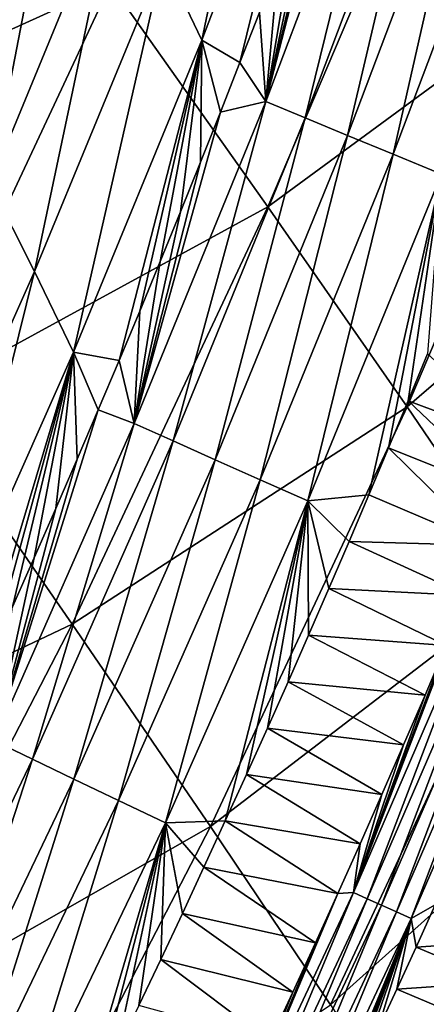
# Model space of a CAD drawing. Header units: millimetres. Extents: x -300 to 300, y -500 to 500.
# Tile 304 of 656: x 240 to 249, y -379 to -358. Entities that reach past the tile are written whole.
import ezdxf

# ---------------------------------------------------------------- set-up
doc = ezdxf.new("R2010")
doc.units = ezdxf.units.MM
doc.header["$LTSCALE"] = 81.481481
for name, color, linetype in [('19', 7, 'CONTINUOUS'), ('21', 7, 'CONTINUOUS'), ('23', 7, 'CONTINUOUS'), ('26', 7, 'CONTINUOUS'), ('27', 7, 'CONTINUOUS'), ('29', 7, 'CONTINUOUS'), ('30', 7, 'CONTINUOUS'), ('32', 7, 'CONTINUOUS')]:
    doc.layers.add(name, color=color, linetype=linetype)

msp = doc.modelspace()

# ---------------------------------------------------------------- linework, layer by layer
at = {"layer": '19', "color": 7, "linetype": 'CONTINUOUS'}
for points in [[(233.796, -360.688, 36.937), (241.863, -357.027, 32.959), (238.027, -351.663, 36.765), (233.796, -360.688, 36.937)], [(245.315, -361.912, 28.921), (249.388, -352.32, 28.779), (241.863, -357.027, 32.959), (245.315, -361.912, 28.921)], [(245.315, -361.912, 28.921), (252.456, -356.657, 24.52), (249.388, -352.32, 28.779), (245.315, -361.912, 28.921)], [(248.369, -366.305, 24.643), (252.456, -356.657, 24.52), (245.315, -361.912, 28.921), (248.369, -366.305, 24.643)], [(248.369, -366.305, 24.643), (255.101, -360.508, 20.017), (252.456, -356.657, 24.52), (248.369, -366.305, 24.643)], [(237.594, -366.135, 33.118), (241.863, -357.027, 32.959), (233.796, -360.688, 36.937), (237.594, -366.135, 33.118)], [(237.594, -366.135, 33.118), (245.315, -361.912, 28.921), (241.863, -357.027, 32.959), (237.594, -366.135, 33.118)], [(251.011, -370.194, 20.118), (255.101, -360.508, 20.017), (248.369, -366.305, 24.643), (251.011, -370.194, 20.118)], [(241.019, -371.085, 29.063), (245.315, -361.912, 28.921), (237.594, -366.135, 33.118), (241.019, -371.085, 29.063)], [(241.019, -371.085, 29.063), (248.369, -366.305, 24.643), (245.315, -361.912, 28.921), (241.019, -371.085, 29.063)], [(233.101, -374.839, 33.277), (241.019, -371.085, 29.063), (237.594, -366.135, 33.118), (233.101, -374.839, 33.277)], [(244.055, -375.526, 24.767), (248.369, -366.305, 24.643), (241.019, -371.085, 29.063), (244.055, -375.526, 24.767)], [(244.055, -375.526, 24.767), (251.011, -370.194, 20.118), (248.369, -366.305, 24.643), (244.055, -375.526, 24.767)], [(246.689, -379.446, 20.221), (251.011, -370.194, 20.118), (244.055, -375.526, 24.767), (246.689, -379.446, 20.221)], [(246.689, -379.446, 20.221), (253.224, -373.568, 15.341), (251.011, -370.194, 20.118), (246.689, -379.446, 20.221)], [(236.493, -379.847, 29.207), (241.019, -371.085, 29.063), (233.101, -374.839, 33.277), (236.493, -379.847, 29.207)], [(236.493, -379.847, 29.207), (244.055, -375.526, 24.767), (241.019, -371.085, 29.063), (236.493, -379.847, 29.207)], [(248.907, -382.832, 15.418), (253.224, -373.568, 15.341), (246.689, -379.446, 20.221), (248.907, -382.832, 15.418)], [(239.508, -384.329, 24.891), (244.055, -375.526, 24.767), (236.493, -379.847, 29.207), (239.508, -384.329, 24.891)], [(239.508, -384.329, 24.891), (246.689, -379.446, 20.221), (244.055, -375.526, 24.767), (239.508, -384.329, 24.891)]]:
    msp.add_3dface(points, dxfattribs=at)
at = {"layer": '21', "color": 7, "linetype": 'CONTINUOUS'}
for points in [[(243.014, -356.478, 11.908), (245.724, -349.378, 11.923), (243.865, -358.253, 10.062), (243.014, -356.478, 11.908)], [(243.865, -358.253, 10.062), (245.724, -349.378, 11.923), (246.57, -351.155, 10.093), (243.865, -358.253, 10.062)], [(238.117, -359.349, 15.588), (239.714, -350.289, 17.378), (240.944, -352.497, 15.568), (238.117, -359.349, 15.588)], [(243.865, -358.253, 10.062), (246.57, -351.155, 10.093), (244.701, -358.742, 8.704), (243.865, -358.253, 10.062)], [(244.701, -358.742, 8.704), (246.57, -351.155, 10.093), (245.127, -357.645, 8.713), (244.701, -358.742, 8.704)], [(238.117, -359.349, 15.588), (240.944, -352.497, 15.568), (239.217, -361.416, 13.75), (238.117, -359.349, 15.588)], [(239.217, -361.416, 13.75), (240.944, -352.497, 15.568), (242.042, -354.56, 13.744), (239.217, -361.416, 13.75)], [(239.217, -361.416, 13.75), (242.042, -354.56, 13.744), (240.192, -363.334, 11.899), (239.217, -361.416, 13.75)], [(240.192, -363.334, 11.899), (242.042, -354.56, 13.744), (243.014, -356.478, 11.908), (240.192, -363.334, 11.899)], [(240.192, -363.334, 11.899), (243.014, -356.478, 11.908), (241.046, -365.104, 10.037), (240.192, -363.334, 11.899)], [(241.046, -365.104, 10.037), (243.014, -356.478, 11.908), (243.865, -358.253, 10.062), (241.046, -365.104, 10.037)], [(241.046, -365.104, 10.037), (243.865, -358.253, 10.062), (242.048, -365.291, 8.647), (241.046, -365.104, 10.037)], [(242.048, -365.291, 8.647), (243.865, -358.253, 10.062), (242.502, -364.204, 8.657), (242.048, -365.291, 8.647)], [(242.502, -364.204, 8.657), (243.865, -358.253, 10.062), (242.951, -363.115, 8.666), (242.502, -364.204, 8.657)], [(242.951, -363.115, 8.666), (243.865, -358.253, 10.062), (243.396, -362.024, 8.676), (242.951, -363.115, 8.666)], [(243.396, -362.024, 8.676), (243.865, -358.253, 10.062), (243.835, -360.932, 8.685), (243.396, -362.024, 8.676)], [(243.835, -360.932, 8.685), (243.865, -358.253, 10.062), (244.271, -359.838, 8.694), (243.835, -360.932, 8.685)], [(244.271, -359.838, 8.694), (243.865, -358.253, 10.062), (244.701, -358.742, 8.704), (244.271, -359.838, 8.694)], [(237.254, -369.949, 11.894), (239.217, -361.416, 13.75), (240.192, -363.334, 11.899), (237.254, -369.949, 11.894)], [(237.254, -369.949, 11.894), (240.192, -363.334, 11.899), (238.112, -371.711, 10.017), (237.254, -369.949, 11.894)], [(238.112, -371.711, 10.017), (240.192, -363.334, 11.899), (241.046, -365.104, 10.037), (238.112, -371.711, 10.017)], [(238.112, -371.711, 10.017), (241.046, -365.104, 10.037), (238.733, -372.851, 8.583), (238.112, -371.711, 10.017)], [(238.733, -372.851, 8.583), (241.046, -365.104, 10.037), (239.222, -371.777, 8.592), (238.733, -372.851, 8.583)], [(239.222, -371.777, 8.592), (241.046, -365.104, 10.037), (239.706, -370.7, 8.601), (239.222, -371.777, 8.592)], [(239.706, -370.7, 8.601), (241.046, -365.104, 10.037), (240.184, -369.622, 8.61), (239.706, -370.7, 8.601)], [(240.184, -369.622, 8.61), (241.046, -365.104, 10.037), (240.658, -368.542, 8.619), (240.184, -369.622, 8.61)], [(240.658, -368.542, 8.619), (241.046, -365.104, 10.037), (241.126, -367.46, 8.629), (240.658, -368.542, 8.619)], [(241.126, -367.46, 8.629), (241.046, -365.104, 10.037), (241.59, -366.376, 8.638), (241.126, -367.46, 8.629)], [(241.59, -366.376, 8.638), (241.046, -365.104, 10.037), (242.048, -365.291, 8.647), (241.59, -366.376, 8.638)]]:
    msp.add_3dface(points, dxfattribs=at)
at = {"layer": '23', "color": 7, "linetype": 'CONTINUOUS'}
for points in [[(248.392, -366.175, 2.782), (248.817, -365.141, 2.781), (251.033, -367.163, 1.078), (248.392, -366.175, 2.782)], [(247.963, -367.208, 2.784), (248.392, -366.175, 2.782), (250.588, -368.261, 1.076), (247.963, -367.208, 2.784)], [(250.588, -368.261, 1.076), (248.392, -366.175, 2.782), (251.033, -367.163, 1.078), (250.588, -368.261, 1.076)], [(247.53, -368.239, 2.786), (247.963, -367.208, 2.784), (250.139, -369.357, 1.074), (247.53, -368.239, 2.786)], [(250.139, -369.357, 1.074), (247.963, -367.208, 2.784), (250.588, -368.261, 1.076), (250.139, -369.357, 1.074)], [(247.093, -369.268, 2.788), (247.53, -368.239, 2.786), (250.139, -369.357, 1.074), (247.093, -369.268, 2.788)], [(246.651, -370.295, 2.789), (247.093, -369.268, 2.788), (249.684, -370.453, 1.073), (246.651, -370.295, 2.789)], [(249.684, -370.453, 1.073), (247.093, -369.268, 2.788), (250.139, -369.357, 1.074), (249.684, -370.453, 1.073)], [(246.205, -371.321, 2.791), (246.651, -370.295, 2.789), (249.225, -371.547, 1.071), (246.205, -371.321, 2.791)], [(249.225, -371.547, 1.071), (246.651, -370.295, 2.789), (249.684, -370.453, 1.073), (249.225, -371.547, 1.071)], [(245.755, -372.345, 2.792), (246.205, -371.321, 2.791), (248.761, -372.639, 1.07), (245.755, -372.345, 2.792)], [(248.761, -372.639, 1.07), (246.205, -371.321, 2.791), (249.225, -371.547, 1.071), (248.761, -372.639, 1.07)], [(245.301, -373.367, 2.794), (245.755, -372.345, 2.792), (248.291, -373.73, 1.068), (245.301, -373.367, 2.794)], [(248.291, -373.73, 1.068), (245.755, -372.345, 2.792), (248.761, -372.639, 1.07), (248.291, -373.73, 1.068)], [(244.842, -374.387, 2.796), (245.301, -373.367, 2.794), (247.816, -374.82, 1.067), (244.842, -374.387, 2.796)], [(247.816, -374.82, 1.067), (245.301, -373.367, 2.794), (248.291, -373.73, 1.068), (247.816, -374.82, 1.067)], [(244.378, -375.405, 2.797), (244.842, -374.387, 2.796), (247.335, -375.908, 1.065), (244.378, -375.405, 2.797)], [(247.335, -375.908, 1.065), (244.842, -374.387, 2.796), (247.816, -374.82, 1.067), (247.335, -375.908, 1.065)], [(243.91, -376.422, 2.799), (244.378, -375.405, 2.797), (246.849, -376.995, 1.064), (243.91, -376.422, 2.799)], [(246.849, -376.995, 1.064), (244.378, -375.405, 2.797), (247.335, -375.908, 1.065), (246.849, -376.995, 1.064)], [(243.438, -377.437, 2.8), (243.91, -376.422, 2.799), (246.358, -378.08, 1.063), (243.438, -377.437, 2.8)], [(246.358, -378.08, 1.063), (243.91, -376.422, 2.799), (246.849, -376.995, 1.064), (246.358, -378.08, 1.063)], [(242.961, -378.449, 2.801), (243.438, -377.437, 2.8), (245.861, -379.164, 1.061), (242.961, -378.449, 2.801)], [(245.861, -379.164, 1.061), (243.438, -377.437, 2.8), (246.358, -378.08, 1.063), (245.861, -379.164, 1.061)], [(242.479, -379.46, 2.803), (242.961, -378.449, 2.801), (245.358, -380.246, 1.06), (242.479, -379.46, 2.803)], [(245.358, -380.246, 1.06), (242.961, -378.449, 2.801), (245.861, -379.164, 1.061), (245.358, -380.246, 1.06)]]:
    msp.add_3dface(points, dxfattribs=at)
at = {"layer": '26', "color": 7, "linetype": 'CONTINUOUS'}
for points in [[(246.788, -353.24, 8.751), (247.193, -352.135, 8.761), (245.27, -359.598, 7.539), (246.788, -353.24, 8.751)], [(247.193, -352.135, 8.761), (247.981, -352.417, 7.588), (245.27, -359.598, 7.539), (247.193, -352.135, 8.761)], [(247.981, -352.417, 7.588), (246.129, -359.957, 6.433), (245.27, -359.598, 7.539), (247.981, -352.417, 7.588)], [(248.846, -352.753, 6.469), (246.129, -359.957, 6.433), (247.981, -352.417, 7.588), (248.846, -352.753, 6.469)], [(248.846, -352.753, 6.469), (247.062, -360.345, 5.395), (246.129, -359.957, 6.433), (248.846, -352.753, 6.469)], [(249.788, -353.118, 5.418), (247.062, -360.345, 5.395), (248.846, -352.753, 6.469), (249.788, -353.118, 5.418)], [(249.788, -353.118, 5.418), (248.063, -360.759, 4.433), (247.062, -360.345, 5.395), (249.788, -353.118, 5.418)], [(250.799, -353.508, 4.443), (248.063, -360.759, 4.433), (249.788, -353.118, 5.418), (250.799, -353.508, 4.443)], [(246.38, -354.343, 8.742), (246.788, -353.24, 8.751), (245.27, -359.598, 7.539), (246.38, -354.343, 8.742)], [(250.799, -353.508, 4.443), (249.123, -361.197, 3.554), (248.063, -360.759, 4.433), (250.799, -353.508, 4.443)], [(245.967, -355.445, 8.732), (246.38, -354.343, 8.742), (245.27, -359.598, 7.539), (245.967, -355.445, 8.732)], [(245.549, -356.546, 8.723), (245.967, -355.445, 8.732), (245.27, -359.598, 7.539), (245.549, -356.546, 8.723)], [(245.127, -357.645, 8.713), (245.549, -356.546, 8.723), (245.27, -359.598, 7.539), (245.127, -357.645, 8.713)], [(244.701, -358.742, 8.704), (245.127, -357.645, 8.713), (245.27, -359.598, 7.539), (244.701, -358.742, 8.704)], [(244.271, -359.838, 8.694), (244.701, -358.742, 8.704), (245.27, -359.598, 7.539), (244.271, -359.838, 8.694)], [(244.271, -359.838, 8.694), (245.27, -359.598, 7.539), (242.381, -366.675, 7.491), (244.271, -359.838, 8.694)], [(245.27, -359.598, 7.539), (243.232, -367.057, 6.398), (242.381, -366.675, 7.491), (245.27, -359.598, 7.539)], [(246.129, -359.957, 6.433), (243.232, -367.057, 6.398), (245.27, -359.598, 7.539), (246.129, -359.957, 6.433)], [(243.835, -360.932, 8.685), (244.271, -359.838, 8.694), (242.381, -366.675, 7.491), (243.835, -360.932, 8.685)], [(246.129, -359.957, 6.433), (244.156, -367.469, 5.373), (243.232, -367.057, 6.398), (246.129, -359.957, 6.433)], [(247.062, -360.345, 5.395), (244.156, -367.469, 5.373), (246.129, -359.957, 6.433), (247.062, -360.345, 5.395)], [(247.062, -360.345, 5.395), (245.144, -367.91, 4.423), (244.156, -367.469, 5.373), (247.062, -360.345, 5.395)], [(248.063, -360.759, 4.433), (245.144, -367.91, 4.423), (247.062, -360.345, 5.395), (248.063, -360.759, 4.433)], [(243.396, -362.024, 8.676), (243.835, -360.932, 8.685), (242.381, -366.675, 7.491), (243.396, -362.024, 8.676)], [(248.063, -360.759, 4.433), (246.191, -368.375, 3.555), (245.144, -367.91, 4.423), (248.063, -360.759, 4.433)], [(249.123, -361.197, 3.554), (246.191, -368.375, 3.555), (248.063, -360.759, 4.433), (249.123, -361.197, 3.554)], [(249.123, -361.197, 3.554), (247.53, -368.239, 2.786), (246.191, -368.375, 3.555), (249.123, -361.197, 3.554)], [(247.963, -367.208, 2.784), (247.53, -368.239, 2.786), (249.123, -361.197, 3.554), (247.963, -367.208, 2.784)], [(248.392, -366.175, 2.782), (247.963, -367.208, 2.784), (249.123, -361.197, 3.554), (248.392, -366.175, 2.782)], [(248.817, -365.141, 2.781), (248.392, -366.175, 2.782), (249.123, -361.197, 3.554), (248.817, -365.141, 2.781)], [(242.951, -363.115, 8.666), (243.396, -362.024, 8.676), (242.381, -366.675, 7.491), (242.951, -363.115, 8.666)], [(242.502, -364.204, 8.657), (242.951, -363.115, 8.666), (242.381, -366.675, 7.491), (242.502, -364.204, 8.657)], [(242.048, -365.291, 8.647), (242.502, -364.204, 8.657), (242.381, -366.675, 7.491), (242.048, -365.291, 8.647)], [(241.59, -366.376, 8.638), (242.048, -365.291, 8.647), (242.381, -366.675, 7.491), (241.59, -366.376, 8.638)], [(241.126, -367.46, 8.629), (241.59, -366.376, 8.638), (239.304, -373.642, 7.445), (241.126, -367.46, 8.629)], [(241.59, -366.376, 8.638), (242.381, -366.675, 7.491), (239.304, -373.642, 7.445), (241.59, -366.376, 8.638)], [(242.381, -366.675, 7.491), (240.146, -374.048, 6.364), (239.304, -373.642, 7.445), (242.381, -366.675, 7.491)], [(243.232, -367.057, 6.398), (240.146, -374.048, 6.364), (242.381, -366.675, 7.491), (243.232, -367.057, 6.398)], [(243.232, -367.057, 6.398), (241.057, -374.486, 5.351), (240.146, -374.048, 6.364), (243.232, -367.057, 6.398)], [(244.156, -367.469, 5.373), (241.057, -374.486, 5.351), (243.232, -367.057, 6.398), (244.156, -367.469, 5.373)], [(240.658, -368.542, 8.619), (241.126, -367.46, 8.629), (239.304, -373.642, 7.445), (240.658, -368.542, 8.619)], [(244.156, -367.469, 5.373), (242.033, -374.954, 4.413), (241.057, -374.486, 5.351), (244.156, -367.469, 5.373)], [(245.144, -367.91, 4.423), (242.033, -374.954, 4.413), (244.156, -367.469, 5.373), (245.144, -367.91, 4.423)], [(245.144, -367.91, 4.423), (243.064, -375.448, 3.556), (242.033, -374.954, 4.413), (245.144, -367.91, 4.423)], [(246.191, -368.375, 3.555), (243.064, -375.448, 3.556), (245.144, -367.91, 4.423), (246.191, -368.375, 3.555)], [(247.53, -368.239, 2.786), (247.093, -369.268, 2.788), (246.191, -368.375, 3.555), (247.53, -368.239, 2.786)], [(246.191, -368.375, 3.555), (244.378, -375.405, 2.797), (243.064, -375.448, 3.556), (246.191, -368.375, 3.555)], [(244.842, -374.387, 2.796), (244.378, -375.405, 2.797), (246.191, -368.375, 3.555), (244.842, -374.387, 2.796)], [(245.301, -373.367, 2.794), (244.842, -374.387, 2.796), (246.191, -368.375, 3.555), (245.301, -373.367, 2.794)], [(245.755, -372.345, 2.792), (245.301, -373.367, 2.794), (246.191, -368.375, 3.555), (245.755, -372.345, 2.792)], [(246.205, -371.321, 2.791), (245.755, -372.345, 2.792), (246.191, -368.375, 3.555), (246.205, -371.321, 2.791)], [(247.093, -369.268, 2.788), (246.651, -370.295, 2.789), (246.191, -368.375, 3.555), (247.093, -369.268, 2.788)], [(246.651, -370.295, 2.789), (246.205, -371.321, 2.791), (246.191, -368.375, 3.555), (246.651, -370.295, 2.789)], [(240.184, -369.622, 8.61), (240.658, -368.542, 8.619), (239.304, -373.642, 7.445), (240.184, -369.622, 8.61)], [(239.706, -370.7, 8.601), (240.184, -369.622, 8.61), (239.304, -373.642, 7.445), (239.706, -370.7, 8.601)], [(240.146, -374.048, 6.364), (236.856, -380.922, 6.333), (239.304, -373.642, 7.445), (240.146, -374.048, 6.364)], [(240.146, -374.048, 6.364), (237.754, -381.388, 5.33), (236.856, -380.922, 6.333), (240.146, -374.048, 6.364)], [(241.057, -374.486, 5.351), (237.754, -381.388, 5.33), (240.146, -374.048, 6.364), (241.057, -374.486, 5.351)], [(241.057, -374.486, 5.351), (238.714, -381.885, 4.403), (237.754, -381.388, 5.33), (241.057, -374.486, 5.351)], [(242.033, -374.954, 4.413), (238.714, -381.885, 4.403), (241.057, -374.486, 5.351), (242.033, -374.954, 4.413)], [(242.033, -374.954, 4.413), (239.728, -382.409, 3.557), (238.714, -381.885, 4.403), (242.033, -374.954, 4.413)], [(243.064, -375.448, 3.556), (239.728, -382.409, 3.557), (242.033, -374.954, 4.413), (243.064, -375.448, 3.556)], [(243.064, -375.448, 3.556), (241.004, -382.48, 2.807), (239.728, -382.409, 3.557), (243.064, -375.448, 3.556)], [(241.501, -381.476, 2.806), (241.004, -382.48, 2.807), (243.064, -375.448, 3.556), (241.501, -381.476, 2.806)], [(241.992, -380.469, 2.804), (241.501, -381.476, 2.806), (243.064, -375.448, 3.556), (241.992, -380.469, 2.804)], [(242.479, -379.46, 2.803), (241.992, -380.469, 2.804), (243.064, -375.448, 3.556), (242.479, -379.46, 2.803)], [(242.961, -378.449, 2.801), (242.479, -379.46, 2.803), (243.064, -375.448, 3.556), (242.961, -378.449, 2.801)], [(243.438, -377.437, 2.8), (242.961, -378.449, 2.801), (243.064, -375.448, 3.556), (243.438, -377.437, 2.8)], [(244.378, -375.405, 2.797), (243.91, -376.422, 2.799), (243.064, -375.448, 3.556), (244.378, -375.405, 2.797)], [(243.91, -376.422, 2.799), (243.438, -377.437, 2.8), (243.064, -375.448, 3.556), (243.91, -376.422, 2.799)]]:
    msp.add_3dface(points, dxfattribs=at)
at = {"layer": '27', "color": 7, "linetype": 'CONTINUOUS'}
for points in [[(248.016, -386.468, 0.112), (250.552, -379.949, 0.031), (251.333, -379.431, 0.112), (248.016, -386.468, 0.112)], [(248.016, -386.468, 0.112), (251.333, -379.431, 0.112), (248.487, -386.699, 0.256), (248.016, -386.468, 0.112)], [(248.487, -386.699, 0.256), (251.333, -379.431, 0.112), (251.81, -379.647, 0.254), (248.487, -386.699, 0.256)]]:
    msp.add_3dface(points, dxfattribs=at)
at = {"layer": '29', "color": 7, "linetype": 'CONTINUOUS'}
for points in [[(248.563, -378.176, 0.5), (248.982, -377.247, 0.5), (250.816, -378.021, 0.5), (248.563, -378.176, 0.5)], [(250.399, -378.946, 0.5), (248.563, -378.176, 0.5), (250.816, -378.021, 0.5), (250.399, -378.946, 0.5)], [(248.141, -379.099, 0.5), (248.563, -378.176, 0.5), (250.399, -378.946, 0.5), (248.141, -379.099, 0.5)], [(247.719, -380.015, 0.5), (248.141, -379.099, 0.5), (249.977, -379.873, 0.5), (247.719, -380.015, 0.5)], [(249.977, -379.873, 0.5), (248.141, -379.099, 0.5), (250.399, -378.946, 0.5), (249.977, -379.873, 0.5)]]:
    msp.add_3dface(points, dxfattribs=at)
at = {"layer": '30', "color": 7, "linetype": 'CONTINUOUS'}
for points in [[(247.688, -384.769, 0.404), (250.816, -378.021, 0.5), (250.977, -377.696, 0.404), (247.688, -384.769, 0.404)], [(247.688, -384.769, 0.404), (250.977, -377.696, 0.404), (247.72, -384.785, 0.307), (247.688, -384.769, 0.404)], [(247.72, -384.785, 0.307), (250.977, -377.696, 0.404), (251.01, -377.71, 0.307), (247.72, -384.785, 0.307)], [(247.72, -384.785, 0.307), (251.01, -377.71, 0.307), (247.772, -384.81, 0.216), (247.72, -384.785, 0.307)], [(247.772, -384.81, 0.216), (251.01, -377.71, 0.307), (251.063, -377.734, 0.216), (247.772, -384.81, 0.216)], [(247.772, -384.81, 0.216), (251.063, -377.734, 0.216), (247.842, -384.844, 0.138), (247.772, -384.81, 0.216)], [(247.842, -384.844, 0.138), (251.063, -377.734, 0.216), (251.134, -377.765, 0.138), (247.842, -384.844, 0.138)], [(247.842, -384.844, 0.138), (251.134, -377.765, 0.138), (247.926, -384.884, 0.079), (247.842, -384.844, 0.138)], [(247.926, -384.884, 0.079), (251.134, -377.765, 0.138), (251.219, -377.803, 0.079), (247.926, -384.884, 0.079)], [(247.926, -384.884, 0.079), (251.219, -377.803, 0.079), (248.016, -384.928, 0.042), (247.926, -384.884, 0.079)], [(248.016, -384.928, 0.042), (251.219, -377.803, 0.079), (251.311, -377.844, 0.042), (248.016, -384.928, 0.042)], [(250.399, -378.946, 0.5), (250.816, -378.021, 0.5), (247.688, -384.769, 0.404), (250.399, -378.946, 0.5)], [(248.016, -384.928, 0.042), (251.311, -377.844, 0.042), (250.706, -379.432, 0.028), (248.016, -384.928, 0.042)], [(249.977, -379.873, 0.5), (250.399, -378.946, 0.5), (247.688, -384.769, 0.404), (249.977, -379.873, 0.5)]]:
    msp.add_3dface(points, dxfattribs=at)
at = {"layer": '32', "color": 7, "linetype": 'CONTINUOUS'}
for points in [[(247.19, -376.975, 0.901), (249.684, -370.453, 1.073), (250.228, -369.938, 0.908), (247.19, -376.975, 0.901)], [(247.19, -376.975, 0.901), (250.228, -369.938, 0.908), (247.493, -377.112, 0.758), (247.19, -376.975, 0.901)], [(247.493, -377.112, 0.758), (250.228, -369.938, 0.908), (250.538, -370.067, 0.762), (247.493, -377.112, 0.758)], [(247.493, -377.112, 0.758), (250.538, -370.067, 0.762), (247.809, -377.255, 0.645), (247.493, -377.112, 0.758)], [(247.809, -377.255, 0.645), (250.538, -370.067, 0.762), (250.86, -370.202, 0.647), (247.809, -377.255, 0.645)], [(247.809, -377.255, 0.645), (250.86, -370.202, 0.647), (248.132, -377.401, 0.564), (247.809, -377.255, 0.645)], [(248.132, -377.401, 0.564), (250.86, -370.202, 0.647), (251.19, -370.339, 0.565), (248.132, -377.401, 0.564)], [(249.225, -371.547, 1.071), (249.684, -370.453, 1.073), (247.19, -376.975, 0.901), (249.225, -371.547, 1.071)], [(248.132, -377.401, 0.564), (251.19, -370.339, 0.565), (248.46, -377.549, 0.516), (248.132, -377.401, 0.564)], [(248.46, -377.549, 0.516), (251.19, -370.339, 0.565), (251.524, -370.479, 0.516), (248.46, -377.549, 0.516)], [(248.982, -377.247, 0.5), (248.46, -377.549, 0.516), (251.524, -370.479, 0.516), (248.982, -377.247, 0.5)], [(248.761, -372.639, 1.07), (249.225, -371.547, 1.071), (247.19, -376.975, 0.901), (248.761, -372.639, 1.07)], [(248.291, -373.73, 1.068), (248.761, -372.639, 1.07), (247.19, -376.975, 0.901), (248.291, -373.73, 1.068)], [(247.816, -374.82, 1.067), (248.291, -373.73, 1.068), (247.19, -376.975, 0.901), (247.816, -374.82, 1.067)], [(247.335, -375.908, 1.065), (247.816, -374.82, 1.067), (247.19, -376.975, 0.901), (247.335, -375.908, 1.065)], [(246.849, -376.995, 1.064), (247.335, -375.908, 1.065), (247.19, -376.975, 0.901), (246.849, -376.995, 1.064)], [(243.926, -383.942, 0.895), (246.849, -376.995, 1.064), (247.19, -376.975, 0.901), (243.926, -383.942, 0.895)], [(243.926, -383.942, 0.895), (247.19, -376.975, 0.901), (244.224, -384.088, 0.754), (243.926, -383.942, 0.895)], [(246.358, -378.08, 1.063), (246.849, -376.995, 1.064), (243.926, -383.942, 0.895), (246.358, -378.08, 1.063)], [(244.224, -384.088, 0.754), (247.19, -376.975, 0.901), (247.493, -377.112, 0.758), (244.224, -384.088, 0.754)], [(244.224, -384.088, 0.754), (247.493, -377.112, 0.758), (244.532, -384.239, 0.643), (244.224, -384.088, 0.754)], [(244.532, -384.239, 0.643), (247.493, -377.112, 0.758), (247.809, -377.255, 0.645), (244.532, -384.239, 0.643)], [(244.532, -384.239, 0.643), (247.809, -377.255, 0.645), (244.848, -384.394, 0.563), (244.532, -384.239, 0.643)], [(244.848, -384.394, 0.563), (247.809, -377.255, 0.645), (248.132, -377.401, 0.564), (244.848, -384.394, 0.563)], [(248.982, -377.247, 0.5), (248.563, -378.176, 0.5), (248.46, -377.549, 0.516), (248.982, -377.247, 0.5)], [(244.848, -384.394, 0.563), (248.132, -377.401, 0.564), (245.169, -384.551, 0.515), (244.848, -384.394, 0.563)], [(245.169, -384.551, 0.515), (248.132, -377.401, 0.564), (248.46, -377.549, 0.516), (245.169, -384.551, 0.515)], [(245.592, -384.482, 0.5), (245.169, -384.551, 0.515), (248.46, -377.549, 0.516), (245.592, -384.482, 0.5)], [(246.019, -383.603, 0.5), (245.592, -384.482, 0.5), (248.46, -377.549, 0.516), (246.019, -383.603, 0.5)], [(246.445, -382.717, 0.5), (246.019, -383.603, 0.5), (248.46, -377.549, 0.516), (246.445, -382.717, 0.5)], [(246.871, -381.824, 0.5), (246.445, -382.717, 0.5), (248.46, -377.549, 0.516), (246.871, -381.824, 0.5)], [(247.295, -380.923, 0.5), (246.871, -381.824, 0.5), (248.46, -377.549, 0.516), (247.295, -380.923, 0.5)], [(247.719, -380.015, 0.5), (247.295, -380.923, 0.5), (248.46, -377.549, 0.516), (247.719, -380.015, 0.5)], [(248.141, -379.099, 0.5), (247.719, -380.015, 0.5), (248.46, -377.549, 0.516), (248.141, -379.099, 0.5)], [(248.563, -378.176, 0.5), (248.141, -379.099, 0.5), (248.46, -377.549, 0.516), (248.563, -378.176, 0.5)], [(245.861, -379.164, 1.061), (246.358, -378.08, 1.063), (243.926, -383.942, 0.895), (245.861, -379.164, 1.061)], [(245.358, -380.246, 1.06), (245.861, -379.164, 1.061), (243.926, -383.942, 0.895), (245.358, -380.246, 1.06)]]:
    msp.add_3dface(points, dxfattribs=at)

doc.saveas('drawing.dxf')
